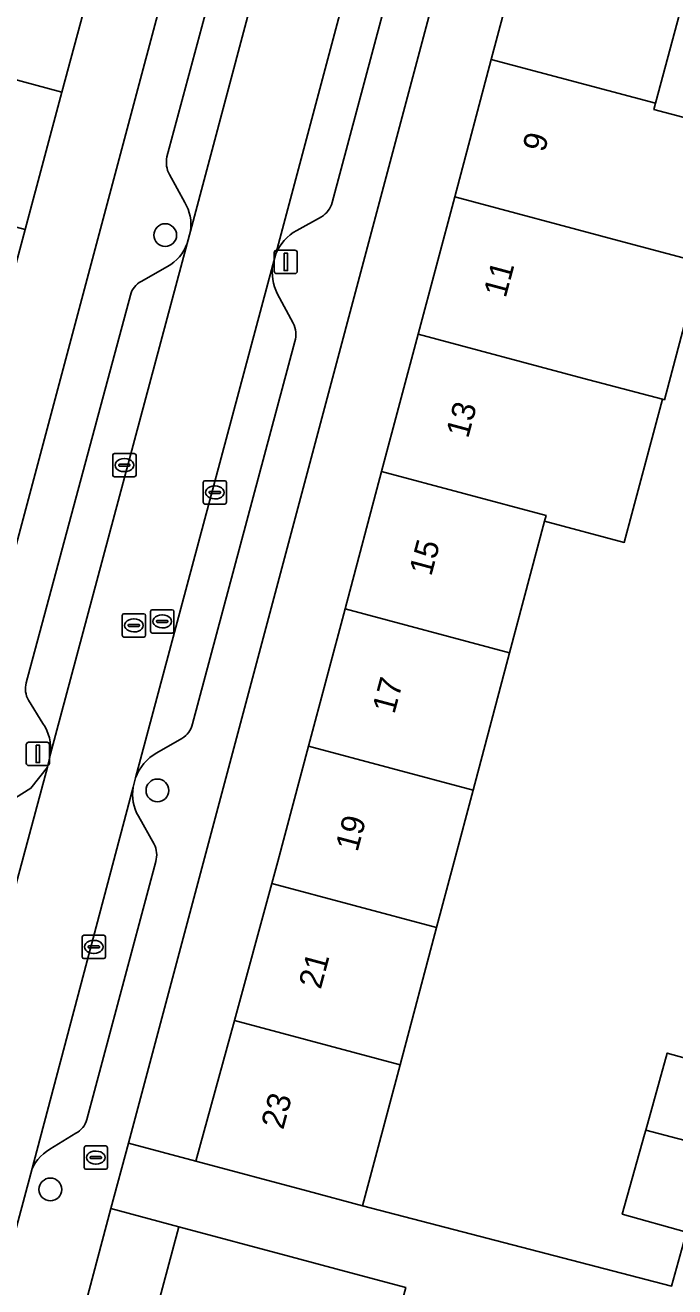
# Model space of a CAD drawing. Extents: x 163683 to 164494, y 382709 to 383872.
# Drawn here: x 163827 to 163854.9, y 383231.7 to 383286 of the extents above; entities that cross this region are included whole.
import ezdxf

# ---------------------------------------------------------------- set-up
doc = ezdxf.new("R2010")
doc.units = 0
for name, color, linetype in [('IMGEO_Boom', 7, 'Continuous'), ('IMGEO_Brandkraan', 7, 'Continuous'), ('IMGEO_Erf', 7, 'Continuous'), ('IMGEO_Kolk', 7, 'Continuous'), ('IMGEO_Lichtmast', 7, 'Continuous'), ('IMGEO_Pand', 7, 'Continuous'), ('IMGEO_Pand_nummerreeks', 7, 'Continuous'), ('IMGEO_Parkeervlak_open', 7, 'Continuous'), ('IMGEO_Rijbaan_lokaal_open', 7, 'Continuous'), ('IMGEO_Rioolput', 7, 'Continuous'), ('IMGEO_Voetpad_open', 7, 'Continuous')]:
    doc.layers.add(name, color=color, linetype=linetype)

msp = doc.modelspace()

# ---------------------------------------------------------------- linework, layer by layer
at = {"layer": 'IMGEO_Boom'}
for centre in [(163832.985, 383276.928), (163832.65, 383253.051), (163828.047, 383235.892)]:
    msp.add_circle(centre, 0.489, dxfattribs=at)
at = {"layer": 'IMGEO_Brandkraan'}
for p, q in [((163829.503, 383236.835), (163829.503, 383237.687)), ((163829.578, 383237.761), (163830.43, 383237.761)), ((163830.504, 383237.687), (163830.504, 383236.835)), ((163829.762, 383237.255), (163829.762, 383237.267)), ((163830.2, 383237.218), (163829.802, 383237.218)), ((163829.805, 383237.304), (163830.203, 383237.304)), ((163829.991, 383237.541), (163830.016, 383237.541)), ((163830.246, 383237.267), (163830.246, 383237.255)), ((163830.43, 383236.761), (163829.578, 383236.761)), ((163830.014, 383236.981), (163829.989, 383236.981))]:
    msp.add_line(p, q, dxfattribs=at)
for points in [[(163829.503, 383236.835), (163829.503, 383237.687)], [(163829.578, 383237.761), (163830.43, 383237.761)], [(163830.504, 383237.687), (163830.504, 383236.835)], [(163830.43, 383236.761), (163829.578, 383236.761)]]:
    msp.add_lwpolyline(points, dxfattribs=at)
for centre, radius, start, end in [((163829.58, 383237.685), 0.0765, 91.552, 178.448), ((163829.58, 383237.685), 0.0765, 91.552, 178.448), ((163830.428, 383237.685), 0.0765, 1.552, 88.448), ((163830.428, 383237.685), 0.0765, 1.552, 88.448), ((163829.802, 383237.264), 0.0403, 85.8775, 175.7526), ((163829.799, 383237.254), 0.0366, 178.938, 274.7102), ((163830.203, 383237.261), 0.043, 264.8664, 352.4533), ((163830.207, 383237.266), 0.0386, 1.7309, 96.639), ((163829.58, 383236.837), 0.0765, 181.552, 268.448), ((163829.58, 383236.837), 0.0765, 181.552, 268.448), ((163830.428, 383236.837), 0.0765, 271.552, 358.448), ((163830.428, 383236.837), 0.0765, 271.552, 358.448)]:
    msp.add_arc(centre, radius, start, end, dxfattribs=at)
for centre, major_axis, ratio, start_param, end_param in [((163829.99, 383237.261), (-0.387, 0.002), 0.722429, 4.712389, 7.853982), ((163830.015, 383237.261), (-0.39, 0.002), 0.717154, 1.570796, 4.712389)]:
    msp.add_ellipse(centre, major_axis=major_axis, ratio=ratio, start_param=start_param, end_param=end_param, dxfattribs=at)
at = {"layer": 'IMGEO_Erf'}
for points in [[(163838.462, 383311.989), (163836.462, 383312.539), (163834.891, 383306.691), (163833.304, 383300.788), (163831.717, 383294.884), (163830.13, 383288.981), (163828.543, 383283.077), (163826.957, 383277.174), (163825.37, 383271.271), (163823.783, 383265.367), (163822.156, 383259.314), (163825.204, 383258.5), (163839.135, 383310.697)], [(163845.433, 383278.572), (163847.005, 383284.478), (163848.577, 383290.384), (163850.149, 383296.289), (163851.721, 383302.194), (163853.289, 383308.083), (163851.325, 383308.575)], [(163850.058, 383307.826), (163831.4, 383237.888), (163834.308, 383237.112), (163835.957, 383243.153), (163837.567, 383249.048), (163837.827, 383250), (163839.145, 383254.952), (163840.717, 383260.857), (163842.289, 383266.762), (163843.861, 383272.667), (163845.433, 383278.572)], [(163855.606, 383288.371), (163854.071, 383282.596), (163853.999, 383282.327), (163856.975, 383281.535)], [(163856.02, 383275.753), (163854.447, 383269.847), (163854.361, 383269.87), (163852.724, 383263.718), (163849.294, 383264.631), (163847.79, 383258.973), (163846.22, 383253.067), (163845.405, 383250), (163844.65, 383247.161), (163843.08, 383241.256), (163841.468, 383235.191), (163854.757, 383231.74), (163855.404, 383234.057), (163852.633, 383234.831), (163853.591, 383238.259), (163853.642, 383238.443), (163854.568, 383241.759), (163857.339, 383240.985)], [(163827.195, 383210.532), (163828.779, 383216.436), (163830.363, 383222.339), (163831.947, 383228.242), (163833.569, 383234.29), (163830.648, 383235.069), (163829.711, 383231.555), (163816.591, 383182.375)]]:
    msp.add_lwpolyline(points, dxfattribs=at)
at = {"layer": 'IMGEO_Kolk'}
for p, q in [((163830.728, 383266.611), (163830.728, 383267.463)), ((163830.803, 383267.537), (163831.655, 383267.537)), ((163831.729, 383267.463), (163831.729, 383266.611)), ((163830.987, 383267.031), (163830.987, 383267.043)), ((163831.425, 383266.994), (163831.027, 383266.994)), ((163831.03, 383267.08), (163831.428, 383267.08)), ((163831.216, 383267.317), (163831.241, 383267.317)), ((163831.471, 383267.043), (163831.471, 383267.031)), ((163831.655, 383266.537), (163830.803, 383266.537)), ((163831.239, 383266.757), (163831.214, 383266.757)), ((163834.692, 383266.366), (163835.544, 383266.366)), ((163834.617, 383265.44), (163834.617, 383266.292)), ((163834.876, 383265.86), (163834.876, 383265.872)), ((163835.314, 383265.823), (163834.916, 383265.823)), ((163834.919, 383265.909), (163835.317, 383265.909)), ((163835.105, 383266.146), (163835.13, 383266.146)), ((163835.36, 383265.872), (163835.36, 383265.86)), ((163835.618, 383266.292), (163835.618, 383265.44)), ((163835.544, 383265.366), (163834.692, 383265.366)), ((163835.128, 383265.586), (163835.103, 383265.586)), ((163829.415, 383245.896), (163829.415, 383246.748)), ((163829.49, 383246.822), (163830.342, 383246.822)), ((163829.674, 383246.316), (163829.674, 383246.328)), ((163829.717, 383246.365), (163830.115, 383246.365)), ((163829.903, 383246.602), (163829.928, 383246.602)), ((163830.158, 383246.328), (163830.158, 383246.316)), ((163830.416, 383246.748), (163830.416, 383245.896)), ((163830.342, 383245.822), (163829.49, 383245.822)), ((163830.112, 383246.279), (163829.714, 383246.279)), ((163829.926, 383246.042), (163829.901, 383246.042))]:
    msp.add_line(p, q, dxfattribs=at)
for points in [[(163830.728, 383266.611), (163830.728, 383267.463)], [(163830.803, 383267.537), (163831.655, 383267.537)], [(163831.729, 383267.463), (163831.729, 383266.611)], [(163831.655, 383266.537), (163830.803, 383266.537)], [(163834.692, 383266.366), (163835.544, 383266.366)], [(163834.617, 383265.44), (163834.617, 383266.292)], [(163835.618, 383266.292), (163835.618, 383265.44)], [(163835.544, 383265.366), (163834.692, 383265.366)], [(163829.415, 383245.896), (163829.415, 383246.748)], [(163829.49, 383246.822), (163830.342, 383246.822)], [(163830.416, 383246.748), (163830.416, 383245.896)], [(163830.342, 383245.822), (163829.49, 383245.822)]]:
    msp.add_lwpolyline(points, dxfattribs=at)
for centre, radius, start, end in [((163830.805, 383267.461), 0.0765, 91.552, 178.448), ((163830.805, 383267.461), 0.0765, 91.552, 178.448), ((163831.653, 383267.461), 0.0765, 1.552, 88.448), ((163831.653, 383267.461), 0.0765, 1.552, 88.448), ((163831.027, 383267.04), 0.0403, 85.8775, 175.7526), ((163831.024, 383267.03), 0.0366, 178.938, 274.7102), ((163831.428, 383267.037), 0.043, 264.8664, 352.4533), ((163831.432, 383267.042), 0.0386, 1.7309, 96.639), ((163830.805, 383266.613), 0.0765, 181.552, 268.448), ((163830.805, 383266.613), 0.0765, 181.552, 268.448), ((163831.653, 383266.613), 0.0765, 271.552, 358.448), ((163831.653, 383266.613), 0.0765, 271.552, 358.448), ((163834.694, 383266.29), 0.0765, 91.552, 178.448), ((163834.694, 383266.29), 0.0765, 91.552, 178.448), ((163835.542, 383266.29), 0.0765, 1.552, 88.448), ((163835.542, 383266.29), 0.0765, 1.552, 88.448), ((163834.916, 383265.869), 0.0403, 85.8775, 175.7526), ((163834.913, 383265.859), 0.0366, 178.938, 274.7102), ((163835.317, 383265.866), 0.043, 264.8664, 352.4533), ((163835.321, 383265.871), 0.0386, 1.7309, 96.639), ((163834.694, 383265.442), 0.0765, 181.552, 268.448), ((163834.694, 383265.442), 0.0765, 181.552, 268.448), ((163835.542, 383265.442), 0.0765, 271.552, 358.448), ((163835.542, 383265.442), 0.0765, 271.552, 358.448), ((163829.492, 383246.746), 0.0765, 91.552, 178.448), ((163829.492, 383246.746), 0.0765, 91.552, 178.448), ((163829.714, 383246.325), 0.0403, 85.8775, 175.7526), ((163829.711, 383246.315), 0.0366, 178.938, 274.7102), ((163830.115, 383246.322), 0.043, 264.8664, 352.4533), ((163830.119, 383246.327), 0.0386, 1.7309, 96.639), ((163830.34, 383246.746), 0.0765, 1.552, 88.448), ((163830.34, 383246.746), 0.0765, 1.552, 88.448), ((163829.492, 383245.898), 0.0765, 181.552, 268.448), ((163829.492, 383245.898), 0.0765, 181.552, 268.448), ((163830.34, 383245.898), 0.0765, 271.552, 358.448), ((163830.34, 383245.898), 0.0765, 271.552, 358.448)]:
    msp.add_arc(centre, radius, start, end, dxfattribs=at)
for centre, major_axis, ratio, start_param, end_param in [((163831.215, 383267.037), (-0.387, 0.002), 0.722429, 4.712389, 7.853982), ((163831.24, 383267.037), (-0.39, 0.002), 0.717154, 1.570796, 4.712389), ((163835.104, 383265.866), (-0.387, 0.002), 0.722429, 4.712389, 7.853982), ((163835.129, 383265.866), (-0.39, 0.002), 0.717154, 1.570796, 4.712389), ((163829.902, 383246.322), (-0.387, 0.002), 0.722429, 4.712389, 7.853982), ((163829.927, 383246.322), (-0.39, 0.002), 0.717154, 1.570796, 4.712389)]:
    msp.add_ellipse(centre, major_axis=major_axis, ratio=ratio, start_param=start_param, end_param=end_param, dxfattribs=at)
at = {"layer": 'IMGEO_Lichtmast'}
for p, q in [((163837.674, 383275.376), (163837.674, 383276.176)), ((163837.674, 383276.176), (163837.674, 383275.376)), ((163837.774, 383276.276), (163838.564, 383276.276)), ((163838.564, 383276.276), (163837.774, 383276.276)), ((163838.664, 383276.176), (163838.664, 383275.376)), ((163838.664, 383275.376), (163838.664, 383276.176)), ((163838.564, 383275.276), (163837.774, 383275.276)), ((163837.774, 383275.276), (163838.564, 383275.276)), ((163827.014, 383254.221), (163827.014, 383255.021)), ((163827.014, 383255.021), (163827.014, 383254.221)), ((163827.114, 383255.121), (163827.904, 383255.121)), ((163827.904, 383255.121), (163827.114, 383255.121)), ((163828.004, 383255.021), (163828.004, 383254.221)), ((163828.004, 383254.221), (163828.004, 383255.021)), ((163827.904, 383254.121), (163827.114, 383254.121)), ((163827.114, 383254.121), (163827.904, 383254.121))]:
    msp.add_line(p, q, dxfattribs=at)
for points in [[(163838.094, 383276.151), (163838.244, 383276.151), (163838.244, 383275.401), (163838.094, 383275.401), (163838.094, 383276.151)], [(163827.434, 383254.996), (163827.584, 383254.996), (163827.584, 383254.246), (163827.434, 383254.246), (163827.434, 383254.996)]]:
    msp.add_lwpolyline(points, dxfattribs=at)
for centre, start, end in [((163837.774, 383276.176), 90, 180), ((163837.774, 383276.176), 90, 180), ((163838.564, 383276.176), 0, 90), ((163838.564, 383276.176), 360, 90), ((163837.774, 383275.376), 180, 270), ((163837.774, 383275.376), 180, 270), ((163838.564, 383275.376), 270, 0), ((163838.564, 383275.376), 270, 0), ((163827.114, 383255.021), 90, 180), ((163827.114, 383255.021), 90, 180), ((163827.904, 383255.021), 0, 90), ((163827.904, 383255.021), 360, 90), ((163827.114, 383254.221), 180, 270), ((163827.114, 383254.221), 180, 270), ((163827.904, 383254.221), 270, 0), ((163827.904, 383254.221), 270, 0)]:
    msp.add_arc(centre, 0.1, start, end, dxfattribs=at)
at = {"layer": 'IMGEO_Pand'}
for points in [[(163821.533, 383284.961), (163828.543, 383283.077), (163830.13, 383288.981), (163823.12, 383290.865)], [(163855.606, 383288.371), (163855.641, 383288.502), (163848.577, 383290.384), (163847.005, 383284.478), (163854.071, 383282.596)], [(163821.533, 383284.961), (163819.946, 383279.057), (163826.957, 383277.174), (163828.543, 383283.077)], [(163853.999, 383282.327), (163854.071, 383282.596), (163847.005, 383284.478), (163845.433, 383278.572), (163852.501, 383276.69), (163855.475, 383275.898), (163856.975, 383281.535)], [(163856.02, 383275.753), (163855.475, 383275.898), (163852.501, 383276.69), (163845.433, 383278.572), (163843.861, 383272.667), (163850.93, 383270.784), (163854.361, 383269.87), (163854.447, 383269.847)], [(163854.361, 383269.87), (163850.93, 383270.784), (163843.861, 383272.667), (163842.289, 383266.762), (163849.36, 383264.878), (163849.294, 383264.631), (163852.724, 383263.718)], [(163849.294, 383264.631), (163849.36, 383264.878), (163842.289, 383266.762), (163840.717, 383260.857), (163847.79, 383258.973)], [(163846.22, 383253.067), (163847.79, 383258.973), (163840.717, 383260.857), (163839.145, 383254.952)], [(163846.22, 383253.067), (163839.145, 383254.952), (163837.827, 383250), (163837.567, 383249.048), (163844.65, 383247.161), (163845.405, 383250)], [(163843.08, 383241.256), (163844.65, 383247.161), (163837.567, 383249.048), (163835.957, 383243.153)], [(163843.08, 383241.256), (163835.957, 383243.153), (163834.308, 383237.112), (163839.138, 383235.816), (163841.468, 383235.191)], [(163857.339, 383240.985), (163854.568, 383241.759), (163853.642, 383238.443), (163856.422, 383237.703)], [(163856.422, 383237.703), (163853.642, 383238.443), (163853.591, 383238.259), (163852.633, 383234.831), (163855.404, 383234.057)], [(163839.075, 383226.331), (163841.703, 383225.626), (163843.325, 383231.674), (163840.697, 383232.378), (163838.399, 383232.994), (163833.569, 383234.29), (163831.947, 383228.242)]]:
    msp.add_lwpolyline(points, close=True, dxfattribs=at)
at = {"layer": 'IMGEO_Parkeervlak_open'}
for points in [[(163834.072, 383277.1), (163839.619, 383297.946)], [(163843.307, 383296.998), (163837.74, 383276.12)], [(163837.268, 383295.965), (163833.06, 383280.292)], [(163840.16, 383278.33), (163844.407, 383294.215)], [(163833.171, 383279.53), (163833.83, 383278.335)], [(163838.639, 383277.127), (163839.704, 383277.718)], [(163828.056, 383254.62), (163833.93, 383276.566)], [(163837.606, 383275.649), (163831.714, 383253.587)], [(163833.087, 383275.573), (163831.949, 383274.936)], [(163831.487, 383274.348), (163827.013, 383257.675)], [(163838.486, 383273.147), (163837.8, 383274.412)], [(163834.157, 383255.91), (163838.557, 383272.354)], [(163827.106, 383256.93), (163827.729, 383255.935)], [(163832.628, 383254.664), (163833.705, 383255.288)], [(163821.387, 383235.492), (163822.024, 383234.515), (163822.389, 383233.509), (163827.918, 383254.045), (163827.214, 383253.146), (163825.895, 383252.317)], [(163831.613, 383253.19), (163827.204, 383236.582)], [(163832.506, 383250.738), (163831.833, 383251.948)], [(163829.62, 383238.9), (163832.575, 383250)], [(163828.03, 383237.617), (163829.141, 383238.305)]]:
    msp.add_lwpolyline(points, dxfattribs=at)
for centre, radius, start, end in [((163834.11, 383280.056), 1.077, 167.3323, 209.2436), ((163832.188, 383277.372), 1.904, 351.7887, 30.3848), ((163839.126, 383278.625), 1.075, 302.5211, 344.0994), ((163839.609, 383275.356), 2.019, 118.7164, 157.7697), ((163832.127, 383277.242), 1.925, 299.8976, 339.4437), ((163839.692, 383275.342), 2.108, 171.6364, 206.1899), ((163832.396, 383274.11), 0.939, 118.3866, 165.2989), ((163837.598, 383272.668), 1.009, 341.8807, 28.3518), ((163827.941, 383257.412), 0.964, 164.1973, 210.0338), ((163826.009, 383254.809), 2.056, 354.7239, 33.205), ((163833.231, 383256.107), 0.946, 300.0251, 347.964), ((163833.59, 383252.921), 1.991, 118.8984, 160.4621), ((163833.373, 383252.861), 1.79, 169.4194, 210.6703), ((163831.664, 383250.287), 0.955, 342.5116, 28.1712), ((163828.649, 383239.191), 1.013, 299.023, 343.306), ((163828.807, 383236.15), 1.66, 117.9029, 164.9126)]:
    msp.add_arc(centre, radius, start, end, dxfattribs=at)
at = {"layer": 'IMGEO_Rijbaan_lokaal_open'}
msp.add_lwpolyline([(163837.74, 383276.12), (163843.307, 383296.998), (163839.619, 383297.946), (163834.072, 383277.1), (163833.93, 383276.566), (163828.056, 383254.62), (163827.918, 383254.045), (163822.389, 383233.509), (163826.124, 383232.512), (163827.204, 383236.582), (163831.613, 383253.19), (163831.714, 383253.587), (163837.606, 383275.649)], close=True, dxfattribs=at)
at = {"layer": 'IMGEO_Rioolput'}
for p, q in [((163831.137, 383259.721), (163831.137, 383260.573)), ((163831.212, 383260.647), (163832.064, 383260.647)), ((163831.625, 383260.427), (163831.65, 383260.427)), ((163832.138, 383260.573), (163832.138, 383259.721)), ((163832.356, 383259.893), (163832.356, 383260.745)), ((163832.431, 383260.819), (163833.283, 383260.819)), ((163832.844, 383260.599), (163832.869, 383260.599)), ((163833.357, 383260.745), (163833.357, 383259.893)), ((163831.396, 383260.141), (163831.396, 383260.153)), ((163831.834, 383260.104), (163831.436, 383260.104)), ((163831.439, 383260.19), (163831.837, 383260.19)), ((163831.648, 383259.867), (163831.623, 383259.867)), ((163831.88, 383260.153), (163831.88, 383260.141)), ((163832.615, 383260.313), (163832.615, 383260.325)), ((163833.053, 383260.276), (163832.655, 383260.276)), ((163832.658, 383260.362), (163833.056, 383260.362)), ((163832.867, 383260.039), (163832.842, 383260.039)), ((163833.099, 383260.325), (163833.099, 383260.313)), ((163832.064, 383259.647), (163831.212, 383259.647)), ((163833.283, 383259.819), (163832.431, 383259.819))]:
    msp.add_line(p, q, dxfattribs=at)
for points in [[(163831.137, 383259.721), (163831.137, 383260.573)], [(163831.212, 383260.647), (163832.064, 383260.647)], [(163832.138, 383260.573), (163832.138, 383259.721)], [(163832.356, 383259.893), (163832.356, 383260.745)], [(163832.431, 383260.819), (163833.283, 383260.819)], [(163833.357, 383260.745), (163833.357, 383259.893)], [(163832.064, 383259.647), (163831.212, 383259.647)], [(163833.283, 383259.819), (163832.431, 383259.819)]]:
    msp.add_lwpolyline(points, dxfattribs=at)
for centre, radius, start, end in [((163831.214, 383260.571), 0.0765, 91.552, 178.448), ((163831.214, 383260.571), 0.0765, 91.552, 178.448), ((163832.062, 383260.571), 0.0765, 1.552, 88.448), ((163832.062, 383260.571), 0.0765, 1.552, 88.448), ((163832.433, 383260.743), 0.0765, 91.552, 178.448), ((163832.433, 383260.743), 0.0765, 91.552, 178.448), ((163833.281, 383260.743), 0.0765, 1.552, 88.448), ((163833.281, 383260.743), 0.0765, 1.552, 88.448), ((163831.436, 383260.15), 0.0403, 85.8775, 175.7526), ((163831.433, 383260.14), 0.0366, 178.938, 274.7102), ((163831.837, 383260.147), 0.043, 264.8664, 352.4533), ((163831.841, 383260.152), 0.0386, 1.7309, 96.639), ((163832.433, 383259.895), 0.0765, 181.552, 268.448), ((163832.433, 383259.895), 0.0765, 181.552, 268.448), ((163832.655, 383260.322), 0.0403, 85.8775, 175.7526), ((163832.652, 383260.312), 0.0366, 178.938, 274.7102), ((163833.056, 383260.319), 0.043, 264.8664, 352.4533), ((163833.06, 383260.324), 0.0386, 1.7309, 96.639), ((163833.281, 383259.895), 0.0765, 271.552, 358.448), ((163833.281, 383259.895), 0.0765, 271.552, 358.448), ((163831.214, 383259.723), 0.0765, 181.552, 268.448), ((163831.214, 383259.723), 0.0765, 181.552, 268.448), ((163832.062, 383259.723), 0.0765, 271.552, 358.448), ((163832.062, 383259.723), 0.0765, 271.552, 358.448)]:
    msp.add_arc(centre, radius, start, end, dxfattribs=at)
for centre, major_axis, ratio, start_param, end_param in [((163831.624, 383260.147), (-0.387, 0.002), 0.722429, 4.712389, 7.853982), ((163831.649, 383260.147), (-0.39, 0.002), 0.717154, 1.570796, 4.712389), ((163832.843, 383260.319), (-0.387, 0.002), 0.722429, 4.712389, 7.853982), ((163832.868, 383260.319), (-0.39, 0.002), 0.717154, 1.570796, 4.712389)]:
    msp.add_ellipse(centre, major_axis=major_axis, ratio=ratio, start_param=start_param, end_param=end_param, dxfattribs=at)
at = {"layer": 'IMGEO_Voetpad_open'}
for points in [[(163839.135, 383310.697), (163825.204, 383258.5), (163824.418, 383255.554), (163805.809, 383185.829), (163804.95, 383182.609), (163804.884, 383182.205), (163800.972, 383158.294), (163804.663, 383157.957), (163805.285, 383161.544), (163804.9, 383162.407), (163804.142, 383163.521)], [(163810.692, 383162.593), (163809.541, 383161.632), (163808.901, 383160.938), (163808.29, 383157.426), (163812.287, 383156.459), (163816.096, 383179.394), (163816.591, 383182.375), (163829.711, 383231.555), (163830.648, 383235.069), (163831.4, 383237.888), (163850.058, 383307.826)], [(163833.06, 383280.292), (163837.268, 383295.965)], [(163844.407, 383294.215), (163840.16, 383278.33)], [(163833.83, 383278.335), (163833.171, 383279.53)], [(163839.704, 383277.718), (163838.639, 383277.127)], [(163833.93, 383276.566), (163834.072, 383277.1)], [(163837.74, 383276.12), (163837.606, 383275.649)], [(163831.949, 383274.936), (163833.087, 383275.573)], [(163827.013, 383257.675), (163831.487, 383274.348)], [(163837.8, 383274.412), (163838.486, 383273.147)], [(163838.557, 383272.354), (163834.157, 383255.91)], [(163827.729, 383255.935), (163827.106, 383256.93)], [(163833.705, 383255.288), (163832.628, 383254.664)], [(163825.895, 383252.317), (163827.214, 383253.146), (163827.918, 383254.045), (163828.056, 383254.62)], [(163831.714, 383253.587), (163831.613, 383253.19)], [(163831.833, 383251.948), (163832.506, 383250.738)], [(163832.575, 383250), (163829.62, 383238.9)], [(163829.141, 383238.305), (163828.03, 383237.617)], [(163855.404, 383234.057), (163854.757, 383231.74), (163841.468, 383235.191), (163839.138, 383235.816), (163834.308, 383237.112), (163831.4, 383237.888), (163830.648, 383235.069), (163833.569, 383234.29), (163838.399, 383232.994), (163840.697, 383232.378), (163843.325, 383231.674)], [(163827.204, 383236.582), (163826.124, 383232.512), (163825.009, 383228.231)]]:
    msp.add_lwpolyline(points, dxfattribs=at)
for centre, radius, start, end in [((163834.11, 383280.056), 1.077, 167.3323, 209.2436), ((163832.188, 383277.372), 1.904, 351.7887, 30.3848), ((163839.126, 383278.625), 1.075, 302.5211, 344.0994), ((163839.609, 383275.356), 2.019, 118.7164, 157.7697), ((163832.127, 383277.242), 1.925, 299.8976, 339.4437), ((163839.692, 383275.342), 2.108, 171.6364, 206.1899), ((163832.396, 383274.11), 0.939, 118.3866, 165.2989), ((163837.598, 383272.668), 1.009, 341.8807, 28.3518), ((163827.941, 383257.412), 0.964, 164.1973, 210.0338), ((163826.009, 383254.809), 2.056, 354.7239, 33.205), ((163833.231, 383256.107), 0.946, 300.0251, 347.964), ((163833.59, 383252.921), 1.991, 118.8984, 160.4621), ((163833.373, 383252.861), 1.79, 169.4194, 210.6703), ((163831.664, 383250.287), 0.955, 342.5116, 28.1712), ((163828.649, 383239.191), 1.013, 299.023, 343.306), ((163828.807, 383236.15), 1.66, 117.9029, 164.9126)]:
    msp.add_arc(centre, radius, start, end, dxfattribs=at)

# ---------------------------------------------------------------- texts
at = {"layer": 'IMGEO_Pand_nummerreeks'}
for s, rotation, p in [('9', 75.0288, (163849.296, 383280.458)), ('11', 75.0288, (163847.621, 383274.195)), ('13', 75.0288, (163846.006, 383268.157)), ('15', 75.0288, (163844.421, 383262.23)), ('17', 75.0271, (163842.835, 383256.301)), ('19', 75.0271, (163841.25, 383250.373)), ('21', 75.0271, (163839.671, 383244.466)), ('23', 75.0271, (163838.056, 383238.43))]:
    msp.add_text(s, height=1, rotation=rotation, dxfattribs=at).set_placement(p)

doc.saveas('drawing.dxf')
